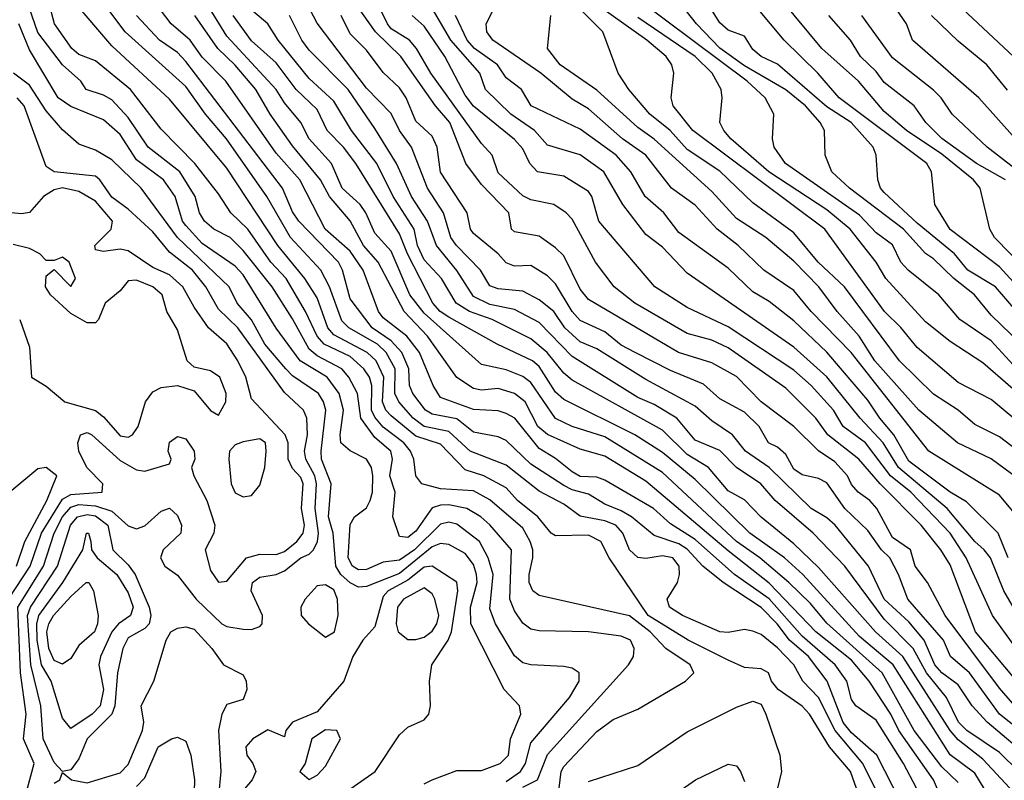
# Model space of a CAD drawing. Header units: metres. Extents: x -51132 to -49532, y -231222 to -229437.
# Tile 407 of 656: x -50300 to -50240, y -230591 to -230545. Entities that reach past the tile are written whole.
import ezdxf

# ---------------------------------------------------------------- set-up
doc = ezdxf.new("R2010")
doc.units = ezdxf.units.M
for name, color, linetype in [('CONTOUR_HALF', 8, 'Continuous'), ('CONTOUR_INDEX', 1, 'Continuous'), ('CONTOUR_INTER', 3, 'Continuous')]:
    doc.layers.add(name, color=color, linetype=linetype)

msp = doc.modelspace()

# ---------------------------------------------------------------- linework, layer by layer
at = {"layer": 'CONTOUR_HALF'}
for points, elevation in [([(-50238.58, -230571.417), (-50240.58, -230569.896), (-50242.08, -230569.137), (-50243.089, -230568.259), (-50244.58, -230567.303), (-50246.66, -230565.259), (-50250.006, -230560.759), (-50251.599, -230559.259), (-50253.08, -230557.478), (-50255.58, -230555.65), (-50257.58, -230553.736), (-50259.58, -230552.41), (-50260.607, -230551.259), (-50261.849, -230550.259), (-50263.117, -230548.759), (-50263.768, -230547.759), (-50264.7, -230545.259), (-50270.651, -230539.259)], 47.5), ([(-50239.43, -230580.759), (-50240.305, -230579.259), (-50241.115, -230577.259), (-50241.506, -230576.759), (-50242.08, -230576.254), (-50243.749, -230574.259), (-50246.713, -230571.759), (-50247.646, -230570.259), (-50249.042, -230568.759), (-50251.08, -230566.23), (-50253.08, -230564.425), (-50259.58, -230559.935), (-50261.08, -230558.343), (-50262.08, -230557.577), (-50263.497, -230555.759), (-50264.654, -230553.759), (-50266.08, -230552.723), (-50268.08, -230552.147), (-50268.859, -230551.259), (-50270.3, -230550.259), (-50271.854, -230548.759), (-50272.197, -230547.759), (-50273.945, -230545.759), (-50275.698, -230542.759)], 45.5), ([(-50239.08, -230547.356), (-50244.08, -230542.644)], 53.5), ([(-50248.931, -230592.259), (-50249.638, -230590.259), (-50250.924, -230588.759), (-50252.124, -230586.759), (-50252.58, -230586.271), (-50254.029, -230585.259), (-50254.441, -230584.759), (-50254.633, -230584.259), (-50255.08, -230584.014), (-50256.08, -230583.931), (-50257.08, -230583.479), (-50259.517, -230582.259), (-50261.938, -230580.759), (-50264.322, -230577.259), (-50264.826, -230576.259), (-50265.58, -230575.871), (-50267.58, -230575.918), (-50267.846, -230575.759), (-50268.653, -230574.759), (-50269.891, -230573.759), (-50270.58, -230573.001), (-50271.936, -230572.259), (-50273.08, -230571.901), (-50274.58, -230570.332), (-50276.08, -230569.859), (-50277.58, -230568.615), (-50277.901, -230568.259), (-50278.111, -230567.759), (-50278.027, -230566.259), (-50278.489, -230565.259), (-50279.035, -230564.759), (-50281.08, -230563.68), (-50281.428, -230563.259), (-50282.08, -230561.43), (-50282.827, -230560.259), (-50284.475, -230558.259), (-50287.58, -230553.542), (-50291.08, -230549.352), (-50294.58, -230546.108), (-50296.988, -230543.259)], 38.5), ([(-50239.255, -230564.259), (-50241.08, -230562.491), (-50242.089, -230561.259), (-50243.352, -230560.259), (-50244.58, -230559.051), (-50245.08, -230558.734), (-50246.421, -230557.259), (-50249.698, -230554.759), (-50250.769, -230553.759), (-50251.177, -230552.759), (-50251.209, -230551.259), (-50251.484, -230550.759), (-50252.376, -230549.759), (-50253.58, -230548.78), (-50256.08, -230547.31), (-50257.58, -230546.239), (-50259.01, -230544.759), (-50260.08, -230543.409)], 49.5), ([(-50269.58, -230591.196), (-50268.676, -230590.759), (-50268.08, -230589.211), (-50263.152, -230583.759), (-50262.831, -230583.259), (-50262.798, -230582.759), (-50263.026, -230582.259), (-50263.58, -230582.008), (-50265.58, -230581.745), (-50268.58, -230581.696), (-50269.08, -230581.594), (-50269.58, -230581.225), (-50270.08, -230580.474), (-50270.372, -230579.759), (-50270.271, -230576.759), (-50271.58, -230575.242), (-50272.121, -230574.759), (-50272.98, -230574.259), (-50274.08, -230574.023), (-50274.58, -230574.038), (-50275.08, -230574.22), (-50276.08, -230575.625), (-50276.58, -230576.013), (-50277.08, -230575.958), (-50277.484, -230574.759), (-50277.346, -230573.259), (-50277.664, -230572.259), (-50277.502, -230571.259), (-50277.608, -230570.759), (-50278.58, -230569.925), (-50279.43, -230568.759), (-50279.64, -230567.259), (-50280.151, -230566.259), (-50280.58, -230565.75), (-50282.08, -230564.972), (-50282.58, -230564.561), (-50283.58, -230562.71), (-50284.834, -230560.759), (-50286.58, -230558.543), (-50287.372, -230557.759), (-50288.38, -230557.259), (-50288.948, -230556.759), (-50289.241, -230556.259), (-50289.518, -230555.259), (-50290.434, -230553.759), (-50292.364, -230552.259), (-50293.58, -230550.464), (-50294.58, -230549.386), (-50295.08, -230549.098), (-50296.139, -230548.759), (-50296.457, -230548.259), (-50297.583, -230547.259), (-50299.08, -230545.292), (-50299.607, -230543.759)], 37.5), ([(-50239.094, -230585.259), (-50242.033, -230581.759), (-50243.58, -230577.671), (-50244.134, -230576.759), (-50245.336, -230575.259), (-50247.824, -230572.759), (-50249.128, -230571.259), (-50251.015, -230569.759), (-50251.741, -230568.759), (-50253.58, -230566.919), (-50257.08, -230564.471), (-50258.08, -230564.013), (-50259.58, -230563.6), (-50262.768, -230561.759), (-50264.012, -230560.759), (-50265.144, -230559.259), (-50266.58, -230556.64), (-50266.942, -230556.259), (-50267.683, -230555.759), (-50269.08, -230555.469), (-50269.58, -230555.22), (-50271.08, -230553.829), (-50271.437, -230552.759), (-50272.08, -230552.034), (-50275.167, -230547.759), (-50276.033, -230546.259), (-50276.459, -230545.759), (-50277.58, -230545.065), (-50277.814, -230544.759), (-50278.302, -230543.759)], 44.5), ([(-50239.467, -230574.759), (-50240.58, -230573.431), (-50244.873, -230570.759), (-50249.604, -230564.759), (-50252.021, -230562.259), (-50253.08, -230560.983), (-50254.901, -230559.759), (-50256.467, -230558.259), (-50257.759, -230557.259), (-50259.08, -230555.802), (-50260.52, -230554.759), (-50262.098, -230552.759), (-50263.499, -230551.759), (-50265.58, -230549.937), (-50266.58, -230549.344), (-50268.477, -230547.759), (-50271.39, -230545.759), (-50271.769, -230545.259), (-50271.797, -230544.759), (-50271.294, -230543.759)], 46.5), ([(-50239.08, -230561.193), (-50240.58, -230559.546), (-50243.58, -230557.281), (-50244.497, -230555.759), (-50244.712, -230553.759), (-50244.997, -230553.259), (-50250.324, -230549.259), (-50251.619, -230547.759), (-50253.673, -230545.759), (-50255.329, -230543.759)], 50.5), ([(-50239.59, -230551.759), (-50241.823, -230549.259), (-50245.861, -230545.759), (-50246.237, -230544.759), (-50247.08, -230543.528)], 52.5), ([(-50246.58, -230592.118), (-50248.032, -230589.259), (-50249.58, -230587.905), (-50250.08, -230587.275), (-50251.055, -230584.759), (-50252.198, -230583.259), (-50253.352, -230582.259), (-50254.101, -230581.259), (-50255.08, -230580.269), (-50257.394, -230578.759), (-50258.623, -230577.759), (-50259.58, -230576.726), (-50260.08, -230576.406), (-50261.58, -230575.9), (-50262.952, -230574.759), (-50263.58, -230574.387), (-50264.58, -230573.985), (-50265.58, -230573.381), (-50266.58, -230573.119), (-50267.08, -230572.859), (-50269.08, -230571.553), (-50270.58, -230570.122), (-50271.08, -230569.891), (-50272.58, -230569.61), (-50273.58, -230568.803), (-50275.08, -230568.521), (-50275.49, -230568.259), (-50276.27, -230567.259), (-50276.478, -230566.759), (-50276.506, -230565.759), (-50276.933, -230564.759), (-50277.58, -230564.042), (-50278.748, -230563.259), (-50280.08, -230561.495), (-50280.541, -230559.759), (-50280.789, -230559.259), (-50283.197, -230556.759), (-50283.58, -230556.201), (-50284.187, -230554.759), (-50290.08, -230547.049), (-50290.58, -230546.509), (-50291.674, -230545.759), (-50293.08, -230544.249)], 39.5), ([(-50244.156, -230591.759), (-50244.582, -230590.759), (-50246.704, -230587.759), (-50247.189, -230586.759), (-50248.496, -230584.759), (-50249.58, -230583.47), (-50251.754, -230581.759), (-50254.58, -230578.802), (-50257.08, -230576.835), (-50262.08, -230572.589), (-50264.58, -230571.073), (-50266.08, -230570.638), (-50268.08, -230569.756), (-50268.662, -230569.259), (-50269.441, -230567.759), (-50270.08, -230567.249), (-50271.08, -230566.957), (-50272.08, -230567.059), (-50272.58, -230566.95), (-50273.58, -230566.271), (-50275.381, -230563.759), (-50276.798, -230562.259), (-50278.37, -230559.259), (-50279.259, -230558.259), (-50280.08, -230556.744), (-50281.327, -230555.259), (-50281.874, -230554.259), (-50283.58, -230552.187), (-50284.939, -230550.259), (-50285.822, -230548.759), (-50287.08, -230547.276), (-50288.134, -230546.259), (-50289.539, -230544.259)], 40.5), ([(-50240.305, -230593.259), (-50242.08, -230590.348), (-50243.58, -230589.238), (-50247.037, -230583.759), (-50249.08, -230582.044), (-50252.541, -230578.259), (-50253.655, -230577.259), (-50255.767, -230575.759), (-50259.08, -230572.483), (-50261.08, -230570.838), (-50262.764, -230569.759), (-50267.08, -230567.617), (-50267.58, -230567.172), (-50268.58, -230565.618), (-50268.985, -230565.259), (-50271.128, -230564.259), (-50274.08, -230562.6), (-50274.602, -230562.259), (-50275.057, -230561.759), (-50276.598, -230558.759), (-50277.08, -230557.541), (-50279.724, -230553.259), (-50280.483, -230552.259), (-50281.477, -230551.259), (-50282.08, -230549.975), (-50283.369, -230548.759), (-50284.58, -230547.138), (-50286.08, -230545.792), (-50287.193, -230544.259)], 41.5), ([(-50239.402, -230590.259), (-50240.58, -230589.104), (-50242.563, -230587.759), (-50243.07, -230587.259), (-50243.791, -230585.759), (-50245.014, -230584.259), (-50245.825, -230582.759), (-50247.58, -230580.99), (-50249.991, -230577.759), (-50251.915, -230575.759), (-50254.222, -230573.759), (-50255.084, -230572.759), (-50256.58, -230571.754), (-50257.58, -230570.73), (-50259.08, -230570.089), (-50260.197, -230568.759), (-50261.58, -230567.924), (-50262.58, -230567.495), (-50266.58, -230564.994), (-50268.58, -230562.934), (-50270.08, -230562.15), (-50271.58, -230561.837), (-50272.58, -230561.354), (-50273.58, -230559.769), (-50274.827, -230558.259), (-50275.378, -230556.759), (-50276.351, -230555.259), (-50277.268, -230553.259), (-50278.58, -230551.14), (-50280.21, -230548.759), (-50282.58, -230546.373), (-50283.021, -230545.759), (-50283.774, -230544.259)], 42.5), ([(-50237.425, -230589.259), (-50240.58, -230586.766), (-50242.391, -230584.259), (-50243.562, -230583.259), (-50243.988, -230582.259), (-50246.146, -230579.759), (-50246.706, -230578.259), (-50247.235, -230577.259), (-50247.741, -230576.759), (-50248.58, -230575.588), (-50249.979, -230574.259), (-50251.08, -230572.692), (-50251.58, -230572.417), (-50252.58, -230572.198), (-50253.08, -230571.866), (-50253.58, -230570.969), (-50254.08, -230570.522), (-50254.626, -230570.259), (-50255.197, -230569.259), (-50256.08, -230568.38), (-50257.58, -230567.582), (-50258.58, -230566.688), (-50260.58, -230565.855), (-50262.733, -230564.759), (-50263.58, -230564.31), (-50264.58, -230563.497), (-50266.08, -230562.815), (-50266.58, -230562.27), (-50267.58, -230560.586), (-50268.08, -230560.087), (-50269.08, -230559.456), (-50270.08, -230559.502), (-50270.58, -230559.308), (-50271.066, -230558.759), (-50272.58, -230557.528), (-50272.756, -230557.259), (-50272.951, -230556.259), (-50274.58, -230553.791), (-50274.794, -230552.259), (-50275.08, -230551.588), (-50276.08, -230550.688), (-50276.672, -230549.259), (-50277.08, -230548.654), (-50278.08, -230547.717), (-50279.08, -230546.372), (-50280.08, -230545.379), (-50280.628, -230544.259)], 43.5), ([(-50237.118, -230569.259), (-50241.58, -230565.392), (-50243.58, -230564.09), (-50245.08, -230562.889), (-50247.488, -230560.259), (-50248.072, -230559.259), (-50249.662, -230557.259), (-50251.08, -230556.072), (-50254.598, -230553.759), (-50256.917, -230551.759), (-50257.348, -230551.259), (-50257.582, -230550.759), (-50257.436, -230549.259), (-50257.51, -230548.759), (-50258.062, -230547.759), (-50259.08, -230546.749), (-50262.58, -230544.379)], 48.5), ([(-50240.216, -230554.259), (-50241.977, -230553.259), (-50244.08, -230551.746), (-50245.062, -230550.759), (-50245.757, -230549.759), (-50247.58, -230548.326), (-50248.08, -230547.658), (-50249.037, -230546.759), (-50249.643, -230545.759), (-50250.954, -230544.259)], 51.5), ([(-50275.58, -230590.999), (-50275.08, -230590.751), (-50273.58, -230590.195), (-50272.08, -230590.19), (-50270.943, -230589.759), (-50270.452, -230589.259), (-50270.319, -230588.259), (-50269.686, -230586.759), (-50269.778, -230586.259), (-50270.703, -230585.259), (-50272.727, -230581.259), (-50272.748, -230580.259), (-50272.355, -230578.759), (-50272.383, -230578.259), (-50272.58, -230577.655), (-50273.08, -230576.997), (-50274.08, -230576.451), (-50274.58, -230576.386), (-50275.08, -230576.573), (-50277.08, -230578.196), (-50279.08, -230579.002), (-50279.58, -230579.044), (-50280.08, -230578.776), (-50280.644, -230578.259), (-50280.96, -230577.759), (-50281.107, -230575.759), (-50281.403, -230574.759), (-50281.234, -230572.759), (-50281.815, -230571.259), (-50281.844, -230570.759), (-50281.565, -230568.259), (-50281.691, -230567.759), (-50282.008, -230567.259), (-50283.58, -230566.187), (-50283.986, -230565.759), (-50285.263, -230564.259), (-50286.08, -230562.779), (-50286.961, -230561.759), (-50287.436, -230560.759), (-50290.58, -230557.761), (-50292.798, -230554.759), (-50294.58, -230553.035), (-50295.58, -230552.443), (-50296.58, -230552.08), (-50297.58, -230551.217), (-50298.58, -230550.056), (-50299.58, -230548.484), (-50300.558, -230547.759)], 36.5), ([(-50300.864, -230579.759), (-50299.545, -230577.759), (-50298.867, -230575.759), (-50297.58, -230573.673), (-50297.08, -230573.398), (-50295.16, -230573.259), (-50295.124, -230572.759), (-50296.101, -230571.759), (-50296.581, -230570.759), (-50296.656, -230570.259), (-50296.482, -230569.759), (-50296.08, -230569.625), (-50295.796, -230569.759), (-50294.08, -230571.332), (-50293.08, -230571.908), (-50292.58, -230571.988), (-50291.08, -230571.53), (-50290.969, -230571.259), (-50291.148, -230570.759), (-50291.08, -230570.206), (-50290.58, -230569.878), (-50290.08, -230570.008), (-50289.574, -230570.759), (-50289.524, -230571.259), (-50289.742, -230571.759), (-50289.593, -230572.259), (-50288.791, -230573.759), (-50288.317, -230575.259), (-50288.37, -230575.759), (-50288.898, -230576.759), (-50288.58, -230578.026), (-50288.08, -230578.723), (-50287.58, -230578.664), (-50286.378, -230577.259), (-50285.58, -230577.021), (-50284.58, -230577.055), (-50284.08, -230576.857), (-50283.321, -230576.259), (-50282.938, -230575.759), (-50282.857, -230575.259), (-50283.033, -230574.259), (-50282.933, -230572.759), (-50283.08, -230572.362), (-50283.58, -230571.819), (-50283.855, -230571.259), (-50283.858, -230570.259), (-50284.037, -230569.759), (-50286.08, -230567.584), (-50286.424, -230566.259), (-50286.914, -230565.259), (-50287.58, -230564.227), (-50288.689, -230563.259), (-50289.58, -230562.011), (-50290.264, -230560.759), (-50291.08, -230560.038), (-50292.08, -230559.596), (-50293.58, -230558.566), (-50294.08, -230558.464), (-50295.08, -230558.619), (-50295.58, -230558.517), (-50295.621, -230558.259), (-50294.614, -230557.259), (-50294.543, -230556.759), (-50295.58, -230555.543), (-50296.58, -230554.955), (-50297.58, -230554.743), (-50298.08, -230554.868), (-50298.736, -230555.259), (-50299.58, -230556.244), (-50300.08, -230556.327), (-50301.08, -230556.226)], 35.5), ([(-50296.676, -230574.759), (-50296.08, -230574.615), (-50295.58, -230574.698), (-50294.832, -230575.259), (-50294.515, -230576.759), (-50293.58, -230577.671), (-50293.156, -230578.259), (-50292.31, -230580.259), (-50292.208, -230580.759), (-50292.302, -230581.259), (-50292.58, -230581.547), (-50293.58, -230582.119), (-50293.916, -230582.759), (-50294.242, -230584.259), (-50294.392, -230586.259), (-50294.575, -230586.759), (-50296.08, -230588.255), (-50296.58, -230589.479), (-50297.08, -230590.148), (-50297.58, -230590.253), (-50298.08, -230589.703), (-50298.763, -230588.259), (-50298.903, -230586.259), (-50299.517, -230583.759), (-50299.71, -230580.759), (-50299.538, -230580.259), (-50297.878, -230577.759), (-50297.085, -230575.259), (-50296.676, -230574.759)], 36.5), ([(-50296.135, -230578.759), (-50295.984, -230578.759), (-50295.686, -230579.259), (-50295.415, -230580.759), (-50295.443, -230581.259), (-50295.627, -230581.759), (-50296.58, -230582.586), (-50297.08, -230583.368), (-50297.58, -230583.721), (-50298.08, -230583.505), (-50298.417, -230582.759), (-50298.529, -230581.759), (-50298.412, -230581.259), (-50298.123, -230580.759), (-50297.08, -230579.599), (-50296.135, -230578.759)], 37.5), ([(-50275.58, -230579.081), (-50276.84, -230579.759), (-50277.2, -230580.259), (-50277.283, -230581.259), (-50277.165, -230581.759), (-50276.58, -230582.214), (-50276.08, -230582.23), (-50275.58, -230582.081), (-50275.08, -230581.712), (-50274.796, -230581.259), (-50274.678, -230580.759), (-50274.93, -230579.759), (-50275.08, -230579.448), (-50275.58, -230579.081)], 35.5), ([(-50298.08, -230590.952), (-50297.737, -230590.759), (-50297.58, -230590.303), (-50297.033, -230590.759), (-50296.08, -230590.944), (-50294.08, -230590.339), (-50293.58, -230589.836), (-50292.706, -230587.759), (-50292.634, -230587.259), (-50292.785, -230586.259), (-50292.02, -230584.759), (-50291.273, -230582.259), (-50290.996, -230581.759)], 36.5), ([(-50290.996, -230581.759), (-50290.58, -230581.53), (-50290.08, -230581.445), (-50289.58, -230581.592), (-50288.503, -230582.759), (-50287.781, -230583.759), (-50286.58, -230584.373), (-50286.397, -230584.759), (-50286.371, -230585.259), (-50286.58, -230585.871), (-50287.58, -230586.174), (-50287.888, -230586.759), (-50288.088, -230587.759), (-50287.953, -230590.259), (-50288.093, -230591.759)], 36.5), ([(-50265.58, -230590.857), (-50262.58, -230589.886), (-50259.58, -230587.847), (-50256.58, -230586.328), (-50255.58, -230585.966), (-50255.08, -230586.162), (-50254.779, -230586.759), (-50253.929, -230589.259), (-50253.841, -230590.259), (-50254.085, -230591.259)], 38.5), ([(-50281.58, -230587.726), (-50282.404, -230588.259), (-50282.823, -230589.759), (-50283.135, -230590.259), (-50282.58, -230590.739), (-50282.08, -230590.479), (-50281.58, -230589.934), (-50280.666, -230588.259), (-50280.891, -230587.759), (-50281.58, -230587.726)], 35.5)]:
    msp.add_lwpolyline(points, dxfattribs=dict(at, elevation=elevation))
at = {"layer": 'CONTOUR_INDEX'}
for points, elevation in [([(-50245.62, -230591.259), (-50246.404, -230589.759), (-50248.08, -230587.129), (-50249.319, -230586.259), (-50249.58, -230585.864), (-50249.861, -230584.759), (-50250.571, -230583.759), (-50252.58, -230582.015), (-50254.58, -230579.746), (-50256.696, -230578.259), (-50259.08, -230576.127), (-50260.58, -230575.179), (-50261.628, -230574.259), (-50264.58, -230572.529), (-50265.08, -230572.354), (-50266.08, -230572.312), (-50266.58, -230572.028), (-50267.58, -230571.214), (-50268.58, -230570.604), (-50270.059, -230568.759), (-50270.58, -230568.463), (-50271.08, -230568.316), (-50272.58, -230568.235), (-50274.58, -230567.497), (-50275.033, -230566.759), (-50275.851, -230564.759), (-50276.637, -230563.759), (-50278.08, -230562.656), (-50278.35, -230562.259), (-50279.28, -230559.759), (-50280.08, -230558.595), (-50281.601, -230557.259), (-50283.148, -230554.259), (-50284.58, -230552.627), (-50287.639, -230548.259), (-50289.08, -230546.797), (-50289.809, -230545.759), (-50290.962, -230544.759), (-50292.852, -230542.259)], 40), ([(-50237.818, -230564.259), (-50240.81, -230560.759), (-50242.504, -230559.759), (-50243.309, -230558.759), (-50245.58, -230556.881), (-50247.58, -230555.02), (-50247.82, -230554.759), (-50247.968, -230554.259), (-50248.07, -230552.759), (-50248.254, -230552.259), (-50249.6, -230550.759), (-50251.08, -230549.811), (-50254.08, -230547.225), (-50255.08, -230546.755), (-50255.58, -230546.333), (-50256.08, -230545.506), (-50257.08, -230545.14), (-50257.58, -230544.7), (-50259.08, -230542.285)], 50), ([(-50239.58, -230582.733), (-50241.003, -230580.759), (-50242.599, -230577.259), (-50243.58, -230575.754), (-50245.971, -230573.259), (-50247.198, -230572.259), (-50248.718, -230570.259), (-50250.079, -230569.259), (-50250.673, -230568.259), (-50252.034, -230566.759), (-50253.08, -230565.828), (-50257.08, -230563.195), (-50259.58, -230562.012), (-50261.533, -230560.759), (-50264.948, -230556.759), (-50265.371, -230555.259), (-50265.58, -230554.964), (-50267.08, -230554.033), (-50268.674, -230553.759), (-50269.148, -230553.259), (-50269.58, -230552.359), (-50270.08, -230551.805), (-50272.58, -230549.774), (-50273.08, -230549.104), (-50274.319, -230546.759), (-50275.58, -230544.906), (-50276.306, -230544.259)], 45), ([(-50300.187, -230562.759), (-50299.58, -230564.443), (-50299.464, -230566.259), (-50298.58, -230566.808), (-50297.445, -230567.759), (-50295.58, -230568.29), (-50295.08, -230568.671), (-50294.08, -230569.826), (-50293.58, -230569.92), (-50293.323, -230569.759), (-50292.987, -230569.259), (-50292.537, -230567.759), (-50292.08, -230567.161), (-50291.58, -230566.897), (-50290.58, -230566.777), (-50289.58, -230567.093), (-50288.58, -230568.281), (-50288.08, -230568.569), (-50287.644, -230567.759), (-50287.627, -230567.259), (-50288.013, -230566.259), (-50288.58, -230565.868), (-50289.58, -230565.644), (-50289.988, -230565.259), (-50290.58, -230563.384), (-50291.238, -230562.259), (-50291.514, -230561.259), (-50292.08, -230560.762), (-50293.08, -230560.359), (-50293.58, -230560.391), (-50294.08, -230561.01), (-50294.993, -230561.759), (-50295.388, -230562.759), (-50295.58, -230562.963), (-50296.08, -230562.944), (-50297.08, -230562.389), (-50298.321, -230561.259), (-50298.617, -230560.759), (-50298.58, -230560.085), (-50298.08, -230559.709), (-50297.08, -230560.738), (-50296.795, -230560.259), (-50297.18, -230559.259), (-50297.58, -230558.952), (-50298.08, -230559.168), (-50298.58, -230559.155), (-50298.961, -230558.759), (-50299.58, -230558.424), (-50300.58, -230558.181)], 35), ([(-50286.58, -230570.192), (-50287.08, -230570.382), (-50287.413, -230570.759), (-50287.461, -230571.259), (-50287.312, -230572.759), (-50287.08, -230573.296), (-50286.58, -230573.544), (-50286.08, -230573.461), (-50285.58, -230572.834), (-50285.267, -230571.759), (-50285.199, -230570.759), (-50285.231, -230570.259), (-50285.58, -230570.003), (-50286.58, -230570.192)], 35), ([(-50300.381, -230577.759), (-50299.877, -230576.259), (-50298.543, -230573.759), (-50297.924, -230572.259), (-50298.57, -230571.759), (-50299.08, -230571.833), (-50300.783, -230573.259)], 35)]:
    msp.add_lwpolyline(points, dxfattribs=dict(at, elevation=elevation))
at = {"layer": 'CONTOUR_INTER'}
for points, elevation in [([(-50239.634, -230586.259), (-50240.58, -230585.186), (-50243.867, -230580.759), (-50244.957, -230578.759), (-50245.711, -230577.759), (-50245.988, -230576.759), (-50247.08, -230576.017), (-50248.025, -230574.259), (-50248.451, -230573.759), (-50249.18, -230573.259), (-50249.58, -230572.79), (-50249.818, -230572.259), (-50250.58, -230571.418), (-50251.58, -230570.743), (-50253.08, -230569.27), (-50255.08, -230567.755), (-50256.58, -230566.218), (-50258.08, -230565.391), (-50260.099, -230564.759), (-50265.58, -230561.538), (-50266.08, -230560.91), (-50267.08, -230558.884), (-50267.58, -230558.388), (-50268.58, -230557.678), (-50270.08, -230557.425), (-50270.255, -230557.259), (-50270.424, -230556.259), (-50272.08, -230554.546), (-50273.037, -230553.259), (-50274.011, -230550.759), (-50274.879, -230549.759), (-50276.997, -230546.759), (-50278.528, -230545.259), (-50281.711, -230540.759)], 44), ([(-50238.58, -230589.572), (-50241.314, -230587.259), (-50242.239, -230586.259), (-50243.08, -230584.977), (-50244.08, -230584.253), (-50244.513, -230583.759), (-50245.15, -230582.259), (-50246.08, -230581.149), (-50247.587, -230579.759), (-50248.542, -230577.759), (-50250.579, -230575.259), (-50251.08, -230574.811), (-50252.02, -230574.259), (-50254.579, -230571.759), (-50256.019, -230570.759), (-50256.817, -230569.759), (-50258.08, -230568.924), (-50259.08, -230568.021), (-50262.08, -230566.399), (-50265.08, -230564.545), (-50266.08, -230564.108), (-50267.014, -230563.259), (-50267.692, -230562.259), (-50268.58, -230561.554), (-50269.58, -230561.026), (-50271.08, -230560.876), (-50271.58, -230560.704), (-50272.157, -230559.759), (-50273.612, -230558.259), (-50273.945, -230557.759), (-50274.407, -230556.259), (-50275.38, -230554.759), (-50276.35, -230552.259), (-50277.085, -230551.259), (-50277.58, -230550.21), (-50279.08, -230548.669), (-50282.08, -230544.724), (-50283.58, -230541.851)], 43), ([(-50247.642, -230592.259), (-50248.885, -230589.759), (-50250.567, -230587.759), (-50251.588, -230585.759), (-50252.528, -230584.759), (-50253.094, -230583.759), (-50254.08, -230582.735), (-50255.08, -230581.912), (-50255.58, -230581.722), (-50256.08, -230581.609), (-50257.08, -230581.801), (-50257.58, -230581.757), (-50259.856, -230580.759), (-50260.651, -230580.259), (-50260.788, -230579.759), (-50260.171, -230578.759), (-50260.045, -230578.259), (-50260.069, -230577.759), (-50260.439, -230577.259), (-50261.08, -230577.126), (-50262.08, -230577.299), (-50262.58, -230577.232), (-50263.076, -230576.759), (-50263.479, -230575.759), (-50263.913, -230575.259), (-50264.58, -230574.998), (-50266.08, -230574.707), (-50267.08, -230573.992), (-50268.58, -230573.186), (-50270.58, -230571.614), (-50272.78, -230570.759), (-50274.08, -230569.568), (-50275.58, -230569.252), (-50276.239, -230568.759), (-50277.109, -230567.759), (-50277.352, -230567.259), (-50277.334, -230565.759), (-50277.879, -230564.759), (-50278.423, -230564.259), (-50280.163, -230563.259), (-50280.58, -230562.834), (-50281.342, -230560.759), (-50281.864, -230559.759), (-50283.7, -230557.759), (-50285.154, -230555.259), (-50287.596, -230551.759), (-50288.873, -230550.259), (-50290.08, -230548.569), (-50293.775, -230545.259), (-50295.641, -230542.759)], 39), ([(-50239.523, -230565.759), (-50241.08, -230564.04), (-50242.978, -230562.759), (-50244.264, -230561.259), (-50246.127, -230559.759), (-50246.566, -230559.259), (-50247.08, -230558.206), (-50248.08, -230557.469), (-50249.08, -230556.395), (-50253.594, -230553.259), (-50254.275, -230552.259), (-50254.385, -230551.759), (-50254.301, -230550.259), (-50254.825, -230549.259), (-50255.933, -230548.259), (-50262.581, -230543.259)], 49), ([(-50238.926, -230559.759), (-50240.876, -230557.759), (-50241.151, -230557.259), (-50241.75, -230554.759), (-50242.152, -230554.259), (-50244.08, -230552.684), (-50246.226, -230551.259), (-50247.58, -230550.098), (-50249.159, -230548.259), (-50251.374, -230546.259), (-50253.847, -230543.259)], 51), ([(-50267.368, -230591.259), (-50267.248, -230590.259), (-50267.08, -230589.939), (-50265.08, -230587.824), (-50264.08, -230587.093), (-50262.58, -230586.467), (-50259.681, -230584.759), (-50259.16, -230584.259), (-50259.389, -230583.759), (-50260.881, -230582.759), (-50261.833, -230581.759), (-50263.08, -230580.776), (-50268.58, -230579.548), (-50268.961, -230579.259), (-50269.183, -230578.759), (-50269.194, -230578.259), (-50268.969, -230577.259), (-50268.965, -230576.759), (-50269.127, -230576.259), (-50269.58, -230575.453), (-50271.58, -230573.732), (-50272.58, -230573.183), (-50274.58, -230573.058), (-50275.728, -230572.759), (-50276.089, -230572.259), (-50276.197, -230571.259), (-50276.411, -230570.759), (-50276.814, -230570.259), (-50278.08, -230569.302), (-50278.58, -230568.688), (-50278.781, -230568.259), (-50278.77, -230566.759), (-50278.91, -230566.259), (-50279.241, -230565.759), (-50280.08, -230565.007), (-50281.663, -230564.259), (-50282.093, -230563.759), (-50282.798, -230562.259), (-50283.97, -230560.259), (-50284.898, -230559.259), (-50286.299, -230557.259), (-50287.344, -230556.259), (-50288.08, -230555.11), (-50289.533, -230553.259), (-50291.58, -230551.171), (-50293.435, -230548.759), (-50295.58, -230547.018), (-50296.58, -230546.635), (-50297.018, -230546.259), (-50298.07, -230544.759), (-50298.326, -230543.759)], 38), ([(-50243.08, -230590.926), (-50244.08, -230589.961), (-50245.769, -230587.759), (-50247.7, -230584.259), (-50251.08, -230581.235), (-50252.08, -230580.034), (-50253.393, -230578.759), (-50255.143, -230577.259), (-50256.578, -230576.259), (-50261.08, -230572.069), (-50264.58, -230569.893), (-50266.58, -230569.263), (-50267.58, -230568.776), (-50269.08, -230566.586), (-50269.58, -230566.212), (-50270.58, -230565.819), (-50272.08, -230565.493), (-50275.58, -230562.37), (-50276.448, -230561.259), (-50277.58, -230558.585), (-50278.58, -230557.501), (-50279.13, -230556.259), (-50279.478, -230555.759), (-50280.565, -230554.759), (-50281.215, -230553.259), (-50282.566, -230551.759), (-50283.083, -230550.759), (-50284.08, -230549.564), (-50284.58, -230548.752), (-50287.58, -230545.518), (-50288.667, -230543.759)], 41), ([(-50239.935, -230591.259), (-50241.58, -230589.501), (-50243.08, -230588.316), (-50243.58, -230587.757), (-50246.45, -230583.259), (-50248.119, -230581.759), (-50251.58, -230577.839), (-50253.08, -230576.407), (-50255.08, -230574.781), (-50256.08, -230573.73), (-50257.08, -230573.168), (-50258.278, -230571.759), (-50259.58, -230570.971), (-50261.08, -230569.485), (-50266.58, -230566.452), (-50267.08, -230566.02), (-50268.091, -230564.759), (-50269.08, -230563.927), (-50271.435, -230562.759), (-50272.809, -230562.259), (-50273.627, -230561.759), (-50274.513, -230560.259), (-50275.58, -230559.112), (-50275.974, -230558.259), (-50276.184, -230557.259), (-50277.46, -230555.259), (-50278.447, -230553.259), (-50279.996, -230551.259), (-50281.08, -230549.47), (-50282.58, -230548.082), (-50284.464, -230545.759), (-50285.098, -230544.759), (-50286.262, -230543.759)], 42), ([(-50238.499, -230569.759), (-50241.08, -230567.621), (-50243.08, -230566.581), (-50245.58, -230564.462), (-50246.58, -230563.229), (-50247.56, -230562.259), (-50251.206, -230557.259), (-50259.227, -230551.259), (-50260.435, -230549.759), (-50260.558, -230549.259), (-50260.385, -230547.759), (-50260.498, -230547.259), (-50260.85, -230546.759), (-50262.035, -230545.759), (-50264.821, -230543.759)], 48), ([(-50240.036, -230577.259), (-50240.647, -230575.759), (-50242.58, -230573.85), (-50243.58, -230573.249), (-50246.08, -230571.372), (-50247, -230569.759), (-50247.851, -230568.759), (-50248.58, -230567.65), (-50251.08, -230564.742), (-50253.08, -230562.824), (-50254.58, -230561.656), (-50255.58, -230561.064), (-50257.08, -230559.631), (-50260.08, -230557.448), (-50260.995, -230556.259), (-50262.124, -230555.259), (-50262.995, -230553.759), (-50263.903, -230552.759), (-50266.08, -230551.162), (-50269.057, -230549.759), (-50269.644, -230548.759), (-50270.58, -230548.039), (-50271.124, -230547.259), (-50272.51, -230546.259), (-50272.969, -230545.759), (-50273.66, -230544.259)], 46), ([(-50239.08, -230572.707), (-50241.08, -230571.219), (-50243.117, -230570.259), (-50245.476, -230568.259), (-50248.164, -230565.259), (-50249.119, -230563.759), (-50250.451, -230562.259), (-50251.568, -230560.759), (-50253.08, -230559.194), (-50254.78, -230557.759), (-50256.58, -230556.604), (-50258.08, -230554.96), (-50261.58, -230551.788), (-50262.58, -230551.07), (-50265.08, -230548.792), (-50267.299, -230547.259), (-50268.072, -230546.259), (-50267.878, -230544.259)], 47), ([(-50238.08, -230554.774), (-50241.329, -230552.259), (-50243.461, -230550.259), (-50244.113, -230549.259), (-50244.58, -230548.801), (-50247.08, -230546.829), (-50248.943, -230544.259)], 52), ([(-50240.08, -230548.791), (-50241.333, -230547.259), (-50243.08, -230545.822), (-50244.707, -230544.259)], 53), ([(-50270.58, -230590.868), (-50269.722, -230590.259), (-50269.412, -230589.759), (-50269.08, -230588.514), (-50266.741, -230585.759), (-50266.154, -230584.759), (-50266.147, -230584.259), (-50266.58, -230583.969), (-50267.08, -230583.859), (-50269.08, -230583.771), (-50269.58, -230583.641), (-50270.08, -230583.218), (-50271.226, -230581.259), (-50271.58, -230580.363), (-50271.377, -230578.259), (-50271.677, -230577.259), (-50272.207, -230576.259), (-50273.58, -230575.209), (-50274.08, -230575.086), (-50274.58, -230575.201), (-50276.172, -230576.759), (-50277.08, -230577.403), (-50278.08, -230577.513), (-50279.08, -230577.971), (-50279.58, -230577.979), (-50279.936, -230577.759), (-50280.195, -230577.259), (-50280.08, -230575.227), (-50279.815, -230574.759), (-50279.08, -230574.206), (-50278.866, -230573.759), (-50278.722, -230573.259), (-50278.709, -230572.259), (-50278.774, -230571.759), (-50279.075, -230571.259), (-50280.08, -230570.745), (-50280.641, -230570.259), (-50280.697, -230569.759), (-50280.489, -230568.259), (-50280.74, -230567.259), (-50281.485, -230566.259), (-50283.119, -230565.259), (-50284.58, -230563.272), (-50286.58, -230560.042), (-50287.08, -230559.514), (-50289.08, -230558.132), (-50290.08, -230557.039), (-50290.286, -230556.759), (-50290.717, -230555.259), (-50291.436, -230554.259), (-50293.08, -230553.04), (-50294.08, -230551.503), (-50295.08, -230550.6), (-50297.08, -230549.791), (-50297.84, -230549.259), (-50299.58, -230546.349), (-50300.232, -230544.759)], 37), ([(-50299.713, -230591.259), (-50299.307, -230589.759), (-50299.963, -230588.259), (-50299.786, -230586.759), (-50300.129, -230584.259), (-50300.291, -230580.259), (-50298.729, -230577.759), (-50298.098, -230575.759), (-50297.575, -230574.759), (-50297.08, -230574.165), (-50296.58, -230574.01), (-50295.58, -230574.083), (-50294.58, -230574.421), (-50293.58, -230575.304), (-50293.08, -230575.491), (-50292.58, -230575.297), (-50291.58, -230574.414), (-50291.08, -230574.23), (-50290.58, -230574.669), (-50290.346, -230575.259), (-50290.389, -230575.759), (-50291.447, -230576.759), (-50291.621, -230577.259), (-50291.357, -230577.759), (-50290.58, -230578.313), (-50289.442, -230579.759), (-50287.891, -230581.259), (-50287.58, -230581.429), (-50286.58, -230581.586), (-50286.08, -230581.614), (-50285.58, -230581.424), (-50285.44, -230581.259), (-50285.403, -230580.759), (-50286.109, -230579.259), (-50286.018, -230578.759), (-50285.58, -230578.42), (-50284.58, -230578.26), (-50284.08, -230578.047), (-50283.08, -230577.25), (-50282.58, -230577.025), (-50282.3, -230576.759), (-50282.061, -230576.259), (-50282.007, -230575.759), (-50282.2, -230574.259), (-50282.131, -230572.759), (-50282.238, -230572.259), (-50282.779, -230571.259), (-50282.85, -230570.759), (-50282.679, -230569.759), (-50282.719, -230568.759), (-50282.911, -230568.259), (-50284.08, -230567.184), (-50286.906, -230563.259), (-50288.08, -230562.121), (-50288.87, -230560.759), (-50289.678, -230559.759), (-50291.08, -230558.661), (-50292.08, -230557.418), (-50293.58, -230556.034), (-50294.58, -230555.314), (-50295.315, -230554.259), (-50295.58, -230554.035), (-50298.094, -230553.759), (-50298.58, -230553.449), (-50299.912, -230549.759), (-50300.341, -230549.259)], 36), ([(-50296.119, -230575.759), (-50296.002, -230575.759), (-50295.849, -230576.259), (-50295.815, -230576.759), (-50295.47, -230577.259), (-50294.281, -230578.259), (-50293.58, -230579.376), (-50293.287, -230580.259), (-50293.437, -230580.759), (-50294.174, -230581.259), (-50294.573, -230581.759), (-50295.276, -230583.259), (-50295.37, -230583.759), (-50295.096, -230585.259), (-50295.286, -230586.259), (-50295.772, -230586.759), (-50297.08, -230587.634), (-50297.58, -230587.008), (-50298.272, -230584.759), (-50298.855, -230583.759), (-50299.129, -230582.259), (-50299.146, -230581.259), (-50299.027, -230580.759), (-50297.56, -230578.759), (-50296.341, -230576.759), (-50296.119, -230575.759)], 37), ([(-50275.08, -230577.756), (-50275.58, -230577.82), (-50276.58, -230578.616), (-50277.767, -230579.259), (-50278.08, -230579.608), (-50278.58, -230581.447), (-50279.3, -230582.259), (-50279.913, -230583.259), (-50280.474, -230584.759), (-50282.08, -230586.626), (-50283.587, -230587.259), (-50284.001, -230587.759), (-50284.08, -230588.139), (-50285.08, -230587.723), (-50286.001, -230588.259), (-50286.433, -230588.759), (-50286.367, -230589.259), (-50285.998, -230589.759), (-50285.815, -230590.259), (-50286.042, -230590.759), (-50287.739, -230592.759)], 36), ([(-50280.716, -230591.759), (-50278.567, -230590.259), (-50277.08, -230588.03), (-50276.58, -230587.551), (-50275.58, -230587.111), (-50275.283, -230586.759), (-50275.191, -230586.259), (-50275.26, -230584.759), (-50275.102, -230583.759), (-50274.118, -230582.259), (-50273.923, -230581.759), (-50273.533, -230579.259), (-50273.58, -230578.733), (-50275.08, -230577.756)], 36), ([(-50282.08, -230578.959), (-50282.819, -230579.759), (-50283.078, -230580.259), (-50283.057, -230580.759), (-50282.623, -230581.259), (-50281.58, -230582.085), (-50281.033, -230581.759), (-50280.801, -230580.759), (-50280.84, -230579.759), (-50281.08, -230579.208), (-50281.58, -230578.902), (-50282.08, -230578.959)], 36), ([(-50293.08, -230591.16), (-50292.58, -230590.629), (-50291.76, -230588.759), (-50290.956, -230588.259)], 37), ([(-50290.956, -230588.259), (-50290.58, -230588.165), (-50290.08, -230588.399), (-50289.781, -230589.259), (-50289.54, -230590.759), (-50289.58, -230591.479)], 37), ([(-50262.08, -230592.873), (-50259.066, -230590.759), (-50257.08, -230589.802), (-50256.58, -230589.91), (-50256.337, -230590.259), (-50256.08, -230590.863)], 39)]:
    msp.add_lwpolyline(points, dxfattribs=dict(at, elevation=elevation))

doc.saveas('drawing.dxf')
